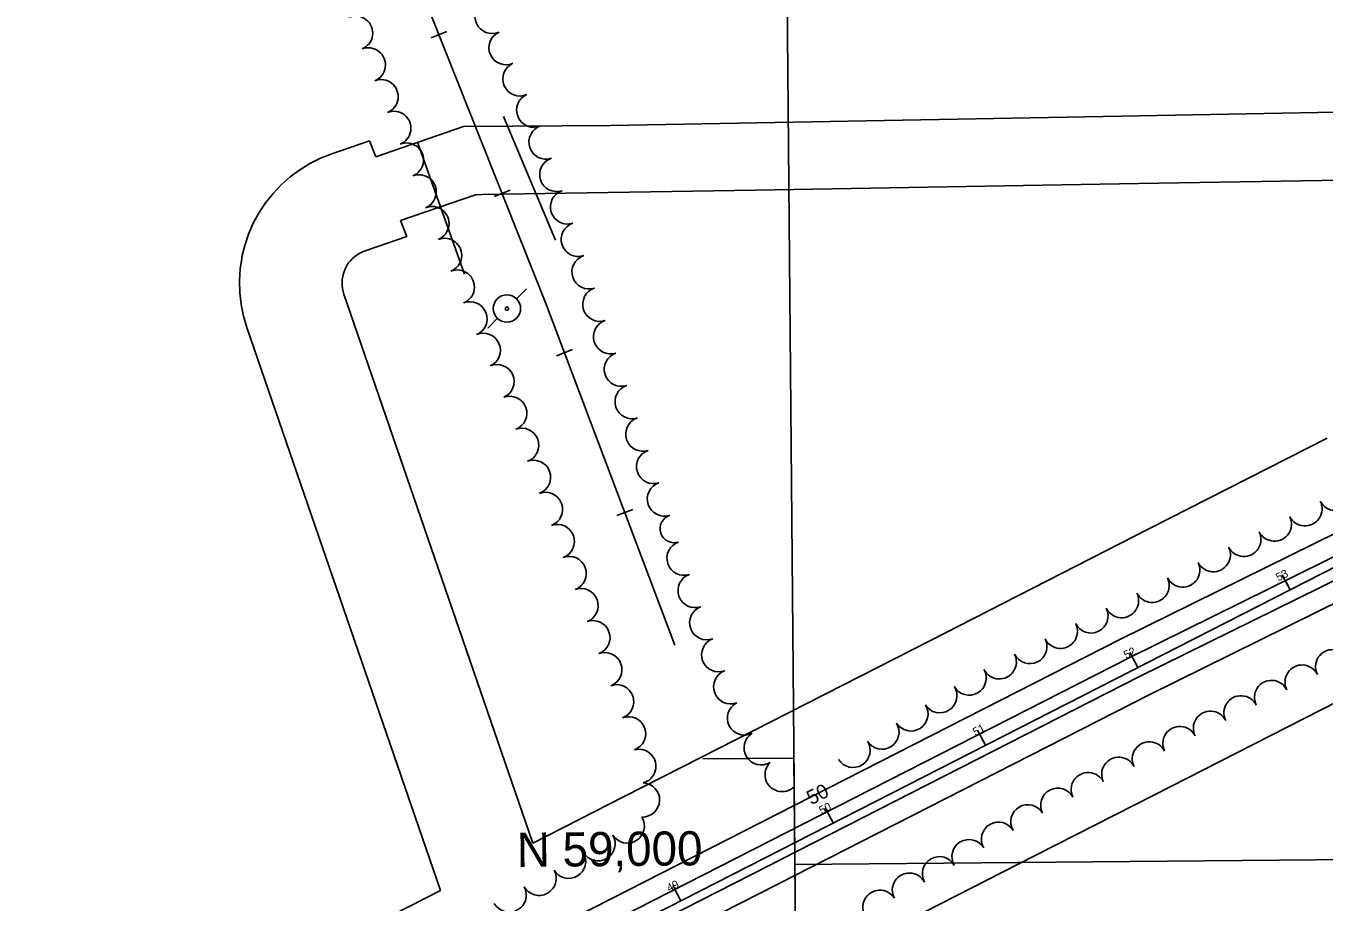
# Model space of a CAD drawing. Extents: x -2233 to 187241, y 4582 to 150524.
# Drawn here: x 104550 to 105310, y 58978 to 59491 of the extents above; entities that cross this region are included whole.
import ezdxf

# ---------------------------------------------------------------- set-up
doc = ezdxf.new("R2010")
doc.units = 0
for name, color, linetype in [('GE_X_CL_100', 7, 'Continuous'), ('GE_X_CL_20', 7, 'Continuous'), ('GE_X_CL_2000', 7, 'Continuous'), ('GE_X_CL_50', 7, 'Continuous'), ('GRID', 7, 'Continuous'), ('ROAD', 7, 'Continuous'), ('RR', 7, 'Continuous'), ('RW_X_Fee_RW', 7, 'Continuous'), ('SC_Scratch2', 7, 'Continuous'), ('TI_BORDER', 7, 'Continuous'), ('TRANSPWRLN', 7, 'Continuous'), ('TREES', 7, 'Continuous'), ('WALL', 7, 'Continuous')]:
    doc.layers.add(name, color=color, linetype=linetype)

msp = doc.modelspace()

# ---------------------------------------------------------------- linework, layer by layer
at = {"layer": 'GE_X_CL_100'}
for p, q in [((105289.63, 59160.63), (105285.09, 59169.53)), ((105200.56, 59115.18), (105196.01, 59124.09)), ((105111.48, 59069.73), (105106.93, 59078.64)), ((105022.4, 59024.28), (105017.86, 59033.19)), ((104933.33, 58978.83), (104928.78, 58987.74))]:
    msp.add_line(p, q, dxfattribs=at)
at = {"layer": 'GE_X_CL_20'}
msp.add_line((104618.9, 58818.4), (105346.99, 59189.89), dxfattribs=at)
at = {"layer": 'GE_X_CL_2000'}
msp.add_line((104618.9, 58818.4), (105346.99, 59189.89), dxfattribs=at)
at = {"layer": 'GE_X_CL_50'}
for p, q in [((105289.63, 59160.63), (105287.36, 59165.08)), ((105200.56, 59115.18), (105198.28, 59119.63)), ((105111.48, 59069.73), (105109.21, 59074.18)), ((105022.4, 59024.28), (105020.13, 59028.73)), ((104933.33, 58978.83), (104931.06, 58983.29))]:
    msp.add_line(p, q, dxfattribs=at)
at = {"layer": 'GRID'}
for p, q in [((104991.27, 59999.96), (105014.82, 57302.29)), ((109999.81, 59043.63), (105000, 59000))]:
    msp.add_line(p, q, dxfattribs=at)
at = {"layer": 'ROAD'}
for points in [[(104999.7, 59034.53), (105190.49, 59131.84), (105403.11, 59236.78), (105494.31, 59278.2), (105553.54, 59301.72), (105609.36, 59322.45), (105659.05, 59340.78), (105713.68, 59357.33), (105772.85, 59375.01), (105832.32, 59390.92), (105892.41, 59404.68), (105978.56, 59422.58), (106062.47, 59435.45), (106192.37, 59448), (106289.41, 59455.59), (106376.98, 59457.23), (106462.38, 59459.08), (106497.52, 59459.55)], [(105000.06, 58993.66), (105206.89, 59099.15), (105418.77, 59203.72), (105508.63, 59244.54), (105566.66, 59267.58), (105622.05, 59288.16), (105670.69, 59306.09), (105724.21, 59322.31), (105782.81, 59339.82), (105841.13, 59355.41), (105900.21, 59368.96), (105985.06, 59386.57), (106067.01, 59399.15), (106195.54, 59411.58), (106291.18, 59419.04), (106377.73, 59420.68), (106463.02, 59422.52), (106497.86, 59422.98)], [(104544.01, 58799.93), (104573.34, 58815.26), (104716.84, 58890.25), (104999.7, 59034.53)], [(104544.85, 58759.12), (104733.61, 58857.76), (105000.06, 58993.66)]]:
    msp.add_lwpolyline(points, dxfattribs=at)
at = {"layer": 'RR'}
for p, q in [((104787.27, 59483.62), (104796.57, 59487.31)), ((104824.2, 59390.69), (104833.49, 59394.38)), ((104860.61, 59297.65), (104869.97, 59301.18)), ((104895.89, 59204.08), (104905.24, 59207.61))]:
    msp.add_line(p, q, dxfattribs=at)
msp.add_lwpolyline([(104588.44, 59996.45), (104735.15, 59628.34), (104854.8, 59327.26), (104929.83, 59128.22)], dxfattribs=at)
at = {"layer": 'RW_X_Fee_RW'}
for p, q in [((105191.12, 59437.75), (105451.88, 59442.48)), ((104892.36, 59432.32), (105191.12, 59437.75)), ((104754.93, 59414.02), (104806.29, 59431.69)), ((104806.29, 59431.69), (104892.36, 59432.32)), ((104729.22, 59415.75), (104751.31, 59423.35)), ((104751.31, 59423.35), (104754.93, 59414.02)), ((104769.42, 59376.7), (104813.3, 59391.8)), ((104773.04, 59367.37), (104769.42, 59376.7)), ((104748.74, 59359.01), (104773.04, 59367.37)), ((104736.33, 59333.59), (104846.84, 59012.43)), ((104679.6, 59314.07), (104792.87, 58984.88)), ((104846.84, 59012.43), (104900.28, 59039.71)), ((104660.84, 58917.5), (104792.87, 58984.88))]:
    msp.add_line(p, q, dxfattribs=at)
for points in [[(104729.22, 59415.75), (104722.72, 59413.19), (104716.48, 59410.08), (104713.68, 59408.37), (104710.53, 59406.43), (104704.91, 59402.28), (104699.69, 59397.66), (104694.88, 59392.6), (104690.53, 59387.14), (104686.68, 59381.32), (104683.35, 59375.18), (104680.57, 59368.79), (104678.35, 59362.17), (104676.72, 59355.38), (104676.58, 59354.46), (104675.69, 59348.48), (104675.26, 59341.51), (104675.44, 59334.54), (104676.23, 59327.6), (104677.62, 59320.76), (104679.6, 59314.07)], [(104813.3, 59391.8), (104817.17, 59391.86), (104977.05, 59394.54), (105201.03, 59398.28), (105701.75, 59406.65)], [(104748.74, 59359.01), (104747.12, 59358.37), (104745.55, 59357.59), (104744.07, 59356.68), (104742.66, 59355.64), (104741.36, 59354.49), (104740.16, 59353.22), (104739.07, 59351.86), (104738.11, 59350.4), (104737.27, 59348.87), (104736.58, 59347.27), (104736.02, 59345.62), (104735.61, 59343.92), (104735.36, 59342.19), (104735.25, 59340.45), (104735.3, 59338.71), (104735.49, 59336.97), (104735.84, 59335.26), (104736.33, 59333.59)], [(104900.28, 59039.71), (104945.05, 59062.55), (105079.35, 59131.1), (105207.08, 59196.29), (105311.33, 59249.49)], [(104951.23, 58908.52), (104995.99, 58931.37), (105130.29, 58999.91), (105210.05, 59040.62), (105405.72, 59140.49)]]:
    msp.add_lwpolyline(points, dxfattribs=at)
at = {"layer": 'SC_Scratch2'}
for points in [[(105005.15, 59023.84), (105195.87, 59121.11), (105408.25, 59225.93), (105499.01, 59267.16), (105557.84, 59290.52), (105613.52, 59311.2), (105662.87, 59329.4), (105717.14, 59345.84), (105776.12, 59363.46), (105835.21, 59379.27), (105894.97, 59392.96), (105980.69, 59410.76), (106063.96, 59423.54), (106193.41, 59436.05), (106289.99, 59443.6), (106377.22, 59445.24), (106462.59, 59447.08), (106497.68, 59447.55)], [(104982.66, 58998.26), (105201.51, 59109.88), (105413.63, 59214.57), (105503.93, 59255.58), (105562.35, 59278.78), (105617.88, 59299.41), (105666.88, 59317.48), (105720.76, 59333.8), (105779.55, 59351.37), (105838.24, 59367.06), (105897.65, 59380.68), (105982.93, 59398.38), (106065.52, 59411.06), (106194.5, 59423.53), (106290.6, 59431.03), (106377.49, 59432.68), (106462.81, 59434.52), (106497.7, 59434.98)], [(104616.54, 58824.3), (104722.34, 58879.59), (105005.15, 59023.84)], [(104622.15, 58813.33), (104728.11, 58868.42), (104994.6, 59004.35)]]:
    msp.add_lwpolyline(points, dxfattribs=at)
at = {"layer": 'TI_BORDER'}
for p, q in [((104946.2, 59061.82), (104999.46, 59062.28)), ((104999.46, 59062.28), (105026.18, 56000.11))]:
    msp.add_line(p, q, dxfattribs=at)
at = {"layer": 'TRANSPWRLN'}
for p, q in [((104837.29, 59330.84), (104843.04, 59336.69)), ((104820.44, 59313.69), (104826.18, 59319.55))]:
    msp.add_line(p, q, dxfattribs=at)
for centre, radius in [((104831.68, 59325.25), 8.01), ((104831.68, 59325.13), 1)]:
    msp.add_circle(centre, radius, dxfattribs=at)
at = {"layer": 'TREES'}
for centre, radius, start, end in [((104822.97, 59496.08), 10, 114.03091, 294.03091), ((104743.21, 59486.34), 10, 291.80695, 111.80695), ((104831.12, 59477.81), 10, 114.03091, 294.03091), ((104750.64, 59467.77), 10, 291.80695, 111.80695), ((104839.26, 59459.54), 10, 114.03091, 294.03091), ((104758.07, 59449.2), 10, 291.80695, 111.80695), ((104847.35, 59441.25), 10, 113.68726, 293.68726), ((104765.5, 59430.63), 10, 291.80695, 111.80695), ((104854.51, 59422.6), 10, 108.33967, 288.33967), ((104772.93, 59412.06), 10, 291.80695, 111.80695), ((104860.81, 59403.62), 10, 108.33967, 288.33967), ((104780.36, 59393.49), 10, 291.80695, 111.80695), ((104867.1, 59384.64), 10, 108.33967, 288.33967), ((104787.79, 59374.92), 10, 291.80695, 111.80695), ((104873.39, 59365.65), 10, 108.33967, 288.33967), ((104795.22, 59356.35), 10, 291.80695, 111.80695), ((104879.69, 59346.67), 10, 108.33967, 288.33967), ((104802.65, 59337.78), 10, 291.80695, 111.80695), ((104885.98, 59327.68), 10, 108.33967, 288.33967), ((104810.09, 59319.22), 10, 291.89046, 111.89046), ((104892.27, 59308.7), 10, 108.33967, 288.33967), ((104817.84, 59300.79), 10, 293.71242, 113.71242), ((104898.56, 59289.72), 10, 108.33967, 288.33967), ((104825.89, 59282.47), 10, 293.70053, 113.70053), ((104833.37, 59263.97), 9.96, 290.32134, 110.32134), ((104904.86, 59270.73), 10, 108.33967, 288.33967), ((104911.15, 59251.75), 10, 108.33967, 288.33967), ((104840.3, 59245.25), 10, 290.32134, 110.32134), ((104847.25, 59226.5), 10, 290.32134, 110.32134), ((104917.44, 59232.76), 10, 108.33967, 288.33967), ((104923.74, 59213.78), 10, 108.33967, 288.33967), ((105316.29, 59217.03), 10, 206.60499, 26.60499), ((104854.19, 59207.74), 10, 290.32134, 110.32134), ((105298.41, 59208.08), 10, 206.60499, 26.60499), ((104861.14, 59188.98), 10, 290.32134, 110.32134), ((104929.48, 59196.46), 8.24, 108.33967, 288.33967), ((105280.53, 59199.12), 10, 206.60499, 26.60499), ((105262.65, 59190.16), 10, 206.60499, 26.60499), ((104935.22, 59179.15), 10, 108.33967, 288.33967), ((105244.76, 59181.21), 10, 206.60499, 26.60499), ((104868.08, 59170.23), 10, 290.32134, 110.32134), ((105226.88, 59172.25), 10, 206.60499, 26.60499), ((104941.7, 59160.23), 10, 109.48141, 289.48141), ((105209, 59163.29), 10, 206.60499, 26.60499), ((104875.03, 59151.47), 10, 290.32134, 110.32134), ((105191.12, 59154.34), 10, 206.60499, 26.60499), ((104948.52, 59141.43), 10, 110.38234, 290.38234), ((105173.23, 59145.38), 10, 206.60498, 26.60498), ((104881.97, 59132.72), 10, 290.32134, 110.32134), ((105155.35, 59136.42), 10, 206.60499, 26.60499), ((104955.5, 59122.69), 10, 110.52256, 290.52256), ((105137.47, 59127.47), 10, 206.60498, 26.60498), ((104888.92, 59113.96), 10, 290.32134, 110.32134), ((105119.59, 59118.51), 10, 206.60499, 26.60499), ((105314.54, 59115.7), 10, 26.70329, 206.70329), ((105101.98, 59109.04), 10, 209.92392, 29.92392), ((105296.68, 59106.72), 10, 26.70329, 206.70329), ((104962.52, 59103.96), 10, 110.52256, 290.52256), ((105278.81, 59097.73), 10, 26.70329, 206.70329), ((104895.87, 59095.21), 10, 290.32134, 110.32134), ((105084.85, 59098.73), 10, 212.17353, 32.17353), ((105260.94, 59088.74), 10, 26.70329, 206.70329), ((104970.54, 59085.67), 10, 116.89101, 296.89101), ((105067.92, 59088.08), 10, 212.17353, 32.17353), ((104902.81, 59076.45), 10, 290.32134, 110.32134), ((105243.08, 59079.75), 10, 26.70329, 206.70329), ((104980.32, 59068.25), 10, 121.68764, 301.68764), ((105050.99, 59077.43), 10, 212.17353, 32.17353), ((105225.21, 59070.77), 10, 26.70329, 206.70329), ((105034.06, 59066.78), 10, 212.17353, 32.17353), ((105207.34, 59061.78), 10, 26.70329, 206.70329), ((104908.79, 59057.4), 10, 284.51317, 104.51318), ((105189.47, 59052.79), 10, 26.70329, 206.70329), ((104992.59, 59052.61), 10, 134.54799, 314.54799), ((105171.61, 59043.8), 10, 26.70329, 206.70329), ((104910.94, 59037.72), 10, 267.99026, 87.99026), ((105153.8, 59034.7), 10, 27.47597, 207.47597), ((105136.33, 59024.99), 10, 30.62864, 210.62864), ((104902.08, 59022.49), 10, 211.58466, 31.58466), ((105119.12, 59014.8), 10, 30.62864, 210.62864), ((104884.97, 59012.13), 10, 210.81719, 30.81719), ((105101.91, 59004.61), 10, 30.62864, 210.62864), ((104867.79, 59001.88), 10, 210.81719, 30.81719), ((105084.57, 58994.63), 10, 29.21838, 209.21838), ((104850.48, 58991.88), 10, 209.19654, 29.19654), ((105067.04, 58985.01), 10, 28.26803, 208.26803), ((104833.02, 58982.13), 10, 209.19619, 29.19619), ((105049.77, 58974.96), 10, 32.15878, 212.15878)]:
    msp.add_arc(centre, radius, start, end, dxfattribs=at)
at = {"layer": 'WALL'}
for p, q in [((104829.63, 59437.61), (104860.04, 59365.2)), ((104779.57, 59421.95), (104806.92, 59345.38))]:
    msp.add_line(p, q, dxfattribs=at)

# ---------------------------------------------------------------- texts
at = {"layer": 'GE_X_CL_100'}
msp.add_text('50', height=8.4, rotation=27.032, dxfattribs=at).set_placement((105009.63, 59034.6))
at = {"layer": 'GE_X_CL_50'}
for s, p in [('53', (105282.84, 59165.58)), ('52', (105193.78, 59120.14)), ('51', (105105.56, 59075.13)), ('50', (105015.64, 59029.25)), ('49', (104926.58, 58983.81))]:
    msp.add_text(s, height=4.68, rotation=27.032, dxfattribs=at).set_placement(p)
at = {"layer": 'GRID'}
msp.add_text('N 59,000', height=20, rotation=0.5, dxfattribs=at).set_placement((104837.55, 58998.58))

doc.saveas('drawing.dxf')
